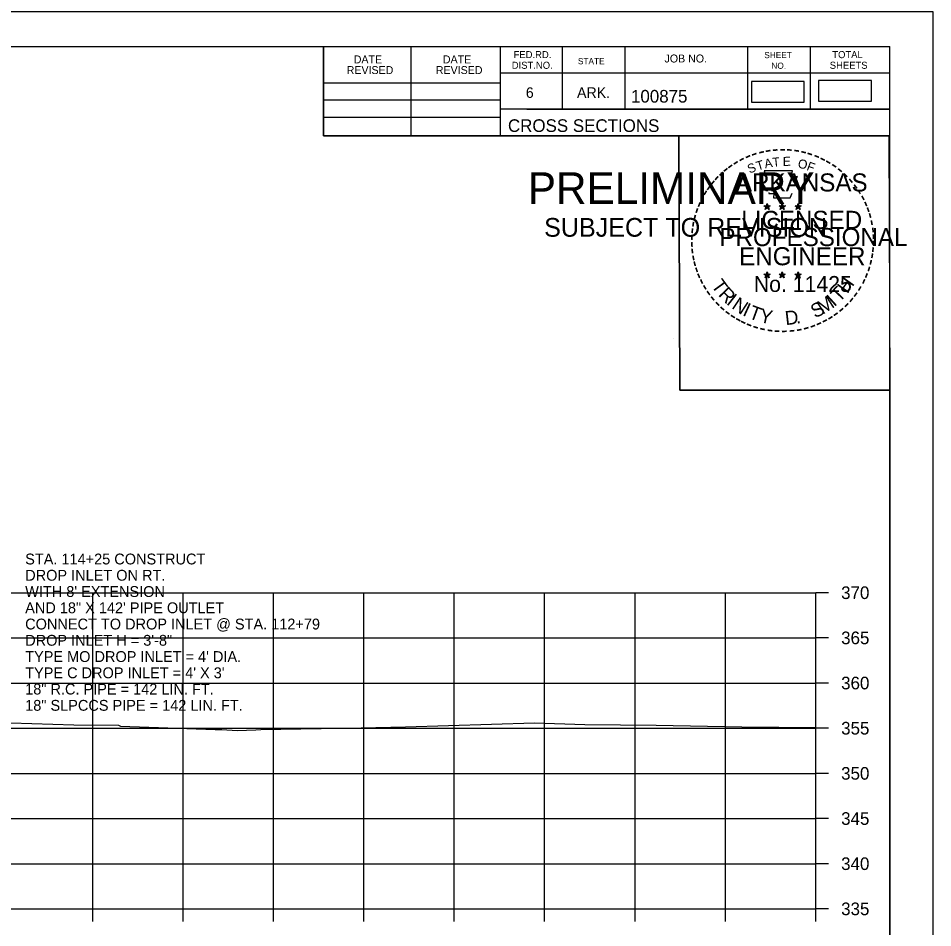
# Model space of a CAD drawing. Extents: x 1368122 to 1710785, y 373130 to 557566.
# Drawn here: x 1368404.5 to 1368505.7, y 375376.4 to 375477 of the extents above; entities that cross this region are included whole.
import ezdxf

# ---------------------------------------------------------------- set-up
doc = ezdxf.new("R2010")
doc.units = 0
for name, color, linetype in [('R_Axis', 7, 'Continuous'), ('R_Axis Annot', 7, 'Continuous'), ('R_Border', 7, 'Continuous'), ('R_Border PE', 7, 'Continuous'), ('R_Border Prem', 7, 'Continuous'), ('R_Drive', 7, 'Continuous'), ('R_Exist Surface', 7, 'Continuous'), ('R_Grid', 7, 'Continuous'), ('R_No Plot', 7, 'Continuous'), ('R_Water Annot', 7, 'Continuous')]:
    doc.layers.add(name, color=color, linetype=linetype)

msp = doc.modelspace()

# ---------------------------------------------------------------- linework, layer by layer
at = {"layer": 'R_Axis'}
for p, q in [((1368492.73, 375378.45), (1368492.73, 375413.45)), ((1368494.13, 375413.45), (1368492.73, 375413.45)), ((1368494.13, 375408.45), (1368492.73, 375408.45)), ((1368494.13, 375403.45), (1368492.73, 375403.45)), ((1368494.13, 375398.45), (1368492.73, 375398.45)), ((1368494.13, 375393.45), (1368492.73, 375393.45)), ((1368494.13, 375388.45), (1368492.73, 375388.45)), ((1368494.13, 375383.45), (1368492.73, 375383.45)), ((1368192.73, 375378.45), (1368492.73, 375378.45)), ((1368412.73, 375377.05), (1368412.73, 375378.45)), ((1368422.73, 375377.05), (1368422.73, 375378.45)), ((1368432.73, 375377.05), (1368432.73, 375378.45)), ((1368442.73, 375377.05), (1368442.73, 375378.45)), ((1368452.73, 375377.05), (1368452.73, 375378.45)), ((1368462.73, 375377.05), (1368462.73, 375378.45)), ((1368472.73, 375377.05), (1368472.73, 375378.45)), ((1368482.73, 375377.05), (1368482.73, 375378.45)), ((1368492.73, 375377.05), (1368492.73, 375378.45)), ((1368494.13, 375378.45), (1368492.73, 375378.45))]:
    msp.add_line(p, q, dxfattribs=at)
at = {"layer": 'R_Border'}
for p, q in [((1368184.73, 375473.91), (1368500.91, 375473.91)), ((1368438.27, 375464.03), (1368438.27, 375473.91)), ((1368447.95, 375464.03), (1368447.95, 375473.91)), ((1368457.81, 375473.91), (1368457.81, 375464.03)), ((1368464.65, 375473.91), (1368464.65, 375466.97)), ((1368471.59, 375473.91), (1368471.59, 375466.97)), ((1368485.17, 375473.91), (1368485.17, 375466.97)), ((1368492.11, 375473.91), (1368492.11, 375466.97)), ((1368500.91, 375268.45), (1368500.91, 375473.91)), ((1368500.91, 375470.97), (1368457.81, 375470.97)), ((1368500.91, 375470.99), (1368500.91, 375470.99)), ((1368438.27, 375469.89), (1368457.81, 375469.89)), ((1368438.27, 375468.03), (1368457.81, 375468.03)), ((1368500.91, 375466.97), (1368457.81, 375466.97)), ((1368460.77, 375466.97), (1368500.91, 375466.97)), ((1368438.27, 375466.09), (1368457.81, 375466.09)), ((1368500.91, 375464.03), (1368438.27, 375464.03))]:
    msp.add_line(p, q, dxfattribs=at)
at = {"layer": 'R_Border PE'}
for p, q in [((1368487.34, 375456.54), (1368487.3, 375456.29)), ((1368487.34, 375456.17), (1368487.34, 375456.54)), ((1368487.34, 375456.54), (1368487.39, 375456.29)), ((1368489.01, 375456.54), (1368488.97, 375456.29)), ((1368489.01, 375456.17), (1368489.01, 375456.54)), ((1368489.01, 375456.54), (1368489.06, 375456.29)), ((1368490.78, 375456.53), (1368490.73, 375456.27)), ((1368490.78, 375456.16), (1368490.78, 375456.53)), ((1368490.78, 375456.53), (1368490.82, 375456.28)), ((1368486.99, 375456.28), (1368487.34, 375456.17)), ((1368486.99, 375456.28), (1368487.25, 375456.24)), ((1368486.99, 375456.28), (1368487.23, 375456.16)), ((1368487.13, 375455.88), (1368487.34, 375456.17)), ((1368487.13, 375455.88), (1368487.25, 375456.12)), ((1368487.13, 375455.88), (1368487.34, 375456.09)), ((1368487.69, 375456.28), (1368487.34, 375456.17)), ((1368487.55, 375455.88), (1368487.34, 375456.17)), ((1368487.55, 375455.88), (1368487.34, 375456.09)), ((1368487.69, 375456.28), (1368487.4, 375456.24)), ((1368487.55, 375455.88), (1368487.42, 375456.17)), ((1368487.69, 375456.28), (1368487.48, 375456.18)), ((1368488.66, 375456.28), (1368489.01, 375456.17)), ((1368488.66, 375456.28), (1368488.92, 375456.24)), ((1368488.66, 375456.28), (1368488.9, 375456.16)), ((1368488.8, 375455.88), (1368489.01, 375456.17)), ((1368488.8, 375455.88), (1368488.92, 375456.12)), ((1368488.8, 375455.88), (1368489.01, 375456.09)), ((1368489.36, 375456.28), (1368489.01, 375456.17)), ((1368489.22, 375455.88), (1368489.01, 375456.17)), ((1368489.22, 375455.88), (1368489.01, 375456.09)), ((1368489.36, 375456.28), (1368489.07, 375456.24)), ((1368489.22, 375455.88), (1368489.09, 375456.17)), ((1368489.36, 375456.28), (1368489.15, 375456.18)), ((1368490.43, 375456.27), (1368490.78, 375456.16)), ((1368490.43, 375456.27), (1368490.68, 375456.23)), ((1368490.43, 375456.27), (1368490.66, 375456.15)), ((1368490.56, 375455.86), (1368490.78, 375456.16)), ((1368490.56, 375455.86), (1368490.69, 375456.11)), ((1368490.56, 375455.86), (1368490.77, 375456.08)), ((1368490.99, 375455.86), (1368490.77, 375456.08)), ((1368491.12, 375456.27), (1368490.78, 375456.16)), ((1368490.99, 375455.86), (1368490.78, 375456.16)), ((1368491.12, 375456.27), (1368490.84, 375456.22)), ((1368490.99, 375455.86), (1368490.85, 375456.16)), ((1368491.12, 375456.27), (1368490.92, 375456.17)), ((1368486.99, 375448.71), (1368487.34, 375448.6)), ((1368486.99, 375448.71), (1368487.24, 375448.67)), ((1368486.99, 375448.71), (1368487.23, 375448.59)), ((1368487.12, 375448.3), (1368487.34, 375448.6)), ((1368487.12, 375448.3), (1368487.25, 375448.55)), ((1368487.12, 375448.3), (1368487.34, 375448.52)), ((1368487.34, 375448.97), (1368487.3, 375448.71)), ((1368487.34, 375448.6), (1368487.34, 375448.97)), ((1368487.34, 375448.97), (1368487.39, 375448.72)), ((1368487.68, 375448.71), (1368487.34, 375448.6)), ((1368487.55, 375448.3), (1368487.34, 375448.6)), ((1368487.55, 375448.3), (1368487.34, 375448.52)), ((1368487.68, 375448.71), (1368487.4, 375448.66)), ((1368487.55, 375448.3), (1368487.41, 375448.59)), ((1368487.68, 375448.71), (1368487.48, 375448.61)), ((1368488.66, 375448.71), (1368489.01, 375448.6)), ((1368488.66, 375448.71), (1368488.91, 375448.67)), ((1368488.66, 375448.71), (1368488.89, 375448.59)), ((1368488.79, 375448.3), (1368489.01, 375448.6)), ((1368488.79, 375448.3), (1368488.92, 375448.55)), ((1368488.79, 375448.3), (1368489, 375448.52)), ((1368489.01, 375448.97), (1368488.97, 375448.71)), ((1368489.22, 375448.3), (1368489, 375448.52)), ((1368489.01, 375448.6), (1368489.01, 375448.97)), ((1368489.01, 375448.97), (1368489.06, 375448.72)), ((1368489.35, 375448.71), (1368489.01, 375448.6)), ((1368489.22, 375448.3), (1368489.01, 375448.6)), ((1368489.35, 375448.71), (1368489.07, 375448.66)), ((1368489.22, 375448.3), (1368489.08, 375448.59)), ((1368489.35, 375448.71), (1368489.15, 375448.61)), ((1368490.42, 375448.7), (1368490.77, 375448.59)), ((1368490.42, 375448.7), (1368490.68, 375448.66)), ((1368490.42, 375448.7), (1368490.66, 375448.58)), ((1368490.56, 375448.29), (1368490.77, 375448.59)), ((1368490.56, 375448.29), (1368490.68, 375448.54)), ((1368490.56, 375448.29), (1368490.77, 375448.51)), ((1368490.77, 375448.96), (1368490.73, 375448.7)), ((1368490.77, 375448.59), (1368490.77, 375448.96)), ((1368490.77, 375448.96), (1368490.82, 375448.71)), ((1368491.12, 375448.7), (1368490.77, 375448.59)), ((1368490.99, 375448.29), (1368490.77, 375448.59)), ((1368490.99, 375448.29), (1368490.77, 375448.51)), ((1368491.12, 375448.7), (1368490.83, 375448.65)), ((1368490.99, 375448.29), (1368490.85, 375448.58)), ((1368491.12, 375448.7), (1368490.92, 375448.6))]:
    msp.add_line(p, q, dxfattribs=at)
for points in [[(1368487.03, 375460.16), (1368487.3, 375459.34)], [(1368490.54, 375459.24), (1368490.69, 375459.52), (1368490, 375459.5), (1368490.15, 375460.16), (1368487.03, 375460.16)], [(1368487.53, 375457.74), (1368487.53, 375457.65), (1368488.09, 375457.63), (1368488.03, 375457.16), (1368489.9, 375457.16), (1368490.11, 375457.7)], [(1368487.34, 375456.54), (1368487.55, 375455.88), (1368486.99, 375456.28), (1368487.69, 375456.28), (1368487.13, 375455.88), (1368487.34, 375456.54)], [(1368489.01, 375456.54), (1368489.22, 375455.88), (1368488.66, 375456.28), (1368489.36, 375456.28), (1368488.8, 375455.88), (1368489.01, 375456.54)], [(1368490.78, 375456.53), (1368490.99, 375455.86), (1368490.43, 375456.27), (1368491.12, 375456.27), (1368490.56, 375455.86), (1368490.78, 375456.53)], [(1368487.34, 375448.97), (1368487.55, 375448.3), (1368486.99, 375448.71), (1368487.68, 375448.71), (1368487.12, 375448.3), (1368487.34, 375448.97)], [(1368489.01, 375448.97), (1368489.22, 375448.3), (1368488.66, 375448.71), (1368489.35, 375448.71), (1368488.79, 375448.3), (1368489.01, 375448.97)], [(1368490.77, 375448.96), (1368490.99, 375448.29), (1368490.42, 375448.7), (1368491.12, 375448.7), (1368490.56, 375448.29), (1368490.77, 375448.96)]]:
    msp.add_lwpolyline(points, dxfattribs=at)
for centre, radius in [((1368487.34, 375456.17), 0.172), ((1368489.01, 375456.17), 0.172), ((1368487.34, 375456.17), 0.145), ((1368487.34, 375456.17), 0.116), ((1368487.34, 375456.17), 0.0991), ((1368487.34, 375456.17), 0.0747), ((1368487.34, 375456.17), 0.0495), ((1368487.34, 375456.17), 0.0296), ((1368489.01, 375456.17), 0.145), ((1368489.01, 375456.17), 0.116), ((1368489.01, 375456.17), 0.0991), ((1368489.01, 375456.17), 0.0747), ((1368489.01, 375456.17), 0.0495), ((1368489.01, 375456.17), 0.0296), ((1368490.77, 375456.16), 0.172), ((1368490.77, 375456.16), 0.145), ((1368490.77, 375456.16), 0.116), ((1368490.77, 375456.16), 0.0991), ((1368490.77, 375456.16), 0.0747), ((1368490.77, 375456.16), 0.0495), ((1368490.77, 375456.16), 0.0296), ((1368487.34, 375448.6), 0.172), ((1368487.34, 375448.6), 0.145), ((1368487.34, 375448.6), 0.116), ((1368487.34, 375448.6), 0.0991), ((1368487.34, 375448.6), 0.0747), ((1368487.34, 375448.6), 0.0495), ((1368487.34, 375448.6), 0.0296), ((1368489.01, 375448.6), 0.172), ((1368489.01, 375448.6), 0.145), ((1368489.01, 375448.6), 0.116), ((1368489.01, 375448.6), 0.0991), ((1368489.01, 375448.6), 0.0747), ((1368489.01, 375448.6), 0.0495), ((1368489.01, 375448.6), 0.0296), ((1368490.77, 375448.59), 0.172), ((1368490.77, 375448.59), 0.145), ((1368490.77, 375448.59), 0.116), ((1368490.77, 375448.59), 0.0991), ((1368490.77, 375448.59), 0.0747), ((1368490.77, 375448.59), 0.0495), ((1368490.77, 375448.59), 0.0296)]:
    msp.add_circle(centre, radius, dxfattribs=at)
at = {"layer": 'R_Drive'}
for points in [[(1368485.6, 375467.74), (1368491.44, 375467.74), (1368491.44, 375470.05), (1368485.6, 375470.05)], [(1368493.04, 375467.85), (1368498.87, 375467.85), (1368498.87, 375470.16), (1368493.04, 375470.16)]]:
    msp.add_lwpolyline(points, close=True, dxfattribs=at)
at = {"layer": 'R_Exist Surface'}
msp.add_lwpolyline([(1368396.65, 375399.28), (1368410.66, 375398.82), (1368415.6, 375398.79), (1368415.8, 375398.68), (1368426.26, 375398.31), (1368427.03, 375398.3), (1368428.72, 375398.21), (1368430.76, 375398.28), (1368431.32, 375398.29), (1368442.44, 375398.5), (1368447.33, 375398.59), (1368461.59, 375399.06), (1368467.17, 375398.86), (1368475.08, 375398.79), (1368484.53, 375398.61), (1368492.73, 375398.54)], dxfattribs=at)
at = {"layer": 'R_Grid'}
for p, q in [((1368192.73, 375413.45), (1368492.73, 375413.45)), ((1368412.73, 375378.45), (1368412.73, 375413.45)), ((1368422.73, 375378.45), (1368422.73, 375413.45)), ((1368432.73, 375378.45), (1368432.73, 375413.45)), ((1368442.73, 375378.45), (1368442.73, 375413.45)), ((1368452.73, 375378.45), (1368452.73, 375413.45)), ((1368462.73, 375378.45), (1368462.73, 375413.45)), ((1368472.73, 375378.45), (1368472.73, 375413.45)), ((1368482.73, 375378.45), (1368482.73, 375413.45)), ((1368492.73, 375378.45), (1368492.73, 375413.45)), ((1368192.73, 375408.45), (1368492.73, 375408.45)), ((1368192.73, 375403.45), (1368492.73, 375403.45)), ((1368192.73, 375398.45), (1368492.73, 375398.45)), ((1368192.73, 375393.45), (1368492.73, 375393.45)), ((1368192.73, 375388.45), (1368492.73, 375388.45)), ((1368192.73, 375383.45), (1368492.73, 375383.45)), ((1368192.73, 375378.45), (1368492.73, 375378.45))]:
    msp.add_line(p, q, dxfattribs=at)
at = {"layer": 'R_No Plot'}
msp.add_line((1368476.94, 375441.57), (1368476.94, 375441.57), dxfattribs=at)
for points in [[(1368172.32, 375477.8), (1368505.66, 375477.8), (1368505.66, 375264.47), (1368172.32, 375264.47)], [(1368418.65, 375473.91), (1368438.27, 375473.91), (1368438.27, 375464.03), (1368454.38, 375464.03), (1368477.58, 375464.03), (1368477.7, 375435.87), (1368500.91, 375435.87), (1368500.91, 375268.45), (1368184.73, 375268.45), (1368184.73, 375473.91)], [(1368477.58, 375464.03), (1368500.79, 375464.03), (1368500.91, 375435.87), (1368477.7, 375435.87)]]:
    msp.add_lwpolyline(points, close=True, dxfattribs=at)

# ---------------------------------------------------------------- texts
at = {"layer": 'R_Axis Annot'}
for s, p in [('370', (1368495.53, 375412.75)), ('365', (1368495.53, 375407.75)), ('360', (1368495.53, 375402.75)), ('355', (1368495.53, 375397.75)), ('350', (1368495.53, 375392.75)), ('345', (1368495.53, 375387.75)), ('340', (1368495.53, 375382.75)), ('335', (1368495.53, 375377.75))]:
    msp.add_text(s, height=1.4, dxfattribs=at).set_placement(p)
at = {"layer": 'R_Border'}
for s, height, p in [('DATE', 0.879, (1368441.61, 375472.05)), ('DATE', 0.879, (1368451.47, 375472.05)), ('FED.RD.', 0.782, (1368459.29, 375472.63)), ('STATE', 0.684, (1368466.41, 375471.95)), ('JOB NO.', 0.879, (1368475.99, 375472.15)), ('SHEET', 0.684, (1368487.03, 375472.63)), ('TOTAL', 0.782, (1368494.55, 375472.63)), ('REVISED', 0.879, (1368440.83, 375470.87)), ('REVISED', 0.879, (1368450.69, 375470.87)), ('DIST.NO.', 0.782, (1368459.09, 375471.45)), ('NO.', 0.684, (1368487.81, 375471.45)), ('SHEETS', 0.782, (1368494.27, 375471.45)), ('6', 1.17, (1368460.65, 375468.23)), ('ARK.', 1.172, (1368466.31, 375468.23)), ('100875', 1.4, (1368472.28, 375467.71)), ('CROSS SECTIONS', 1.4, (1368458.67, 375464.46))]:
    msp.add_text(s, height=height, rotation=360, dxfattribs=at).set_placement(p)
at = {"layer": 'R_Border PE'}
for s, height, rotation, p in [('-', 1.6, 10.2193, (1368487.21, 375461.69)), ('-', 1.6, 5.8968, (1368487.94, 375461.8)), ('-', 1.6, 0.1862, (1368488.71, 375461.87)), ('-', 1.6, 357.743, (1368489.43, 375461.86)), ('-', 1.6, 352.1617, (1368490.18, 375461.81)), ('-', 1.6, 28.7918, (1368484.51, 375460.7)), ('-', 1.6, 24.3072, (1368485.15, 375461.02)), ('-', 1.6, 19.1761, (1368485.78, 375461.29)), ('-', 1.6, 13.6301, (1368486.53, 375461.53)), ('A', 1, 11.2132, (1368487.13, 375460.42)), ('T', 1, 6.0228, (1368487.98, 375460.59)), ('E', 1, 0.8323, (1368489.08, 375460.7)), ('O', 1, 350.4515, (1368490.69, 375460.49)), ('-', 1.6, 347.2049, (1368490.9, 375461.69)), ('-', 1.6, 342.3362, (1368491.53, 375461.54)), ('-', 1.6, 337.8551, (1368492.27, 375461.31)), ('-', 1.6, 334.1211, (1368492.9, 375461.04)), ('-', 1.6, 38.9507, (1368482.86, 375459.56)), ('-', 1.6, 36.2317, (1368483.34, 375459.94)), ('-', 1.6, 34.0636, (1368483.92, 375460.33)), ('S', 1, 21.594, (1368485.39, 375459.84)), ('T', 1, 16.4036, (1368486.3, 375460.17)), ('F', 1, 340.0707, (1368491.64, 375460.26)), ('-', 1.6, 329.6409, (1368493.48, 375460.76)), ('-', 1.6, 325.8627, (1368494.12, 375460.4)), ('-', 1.6, 320.5297, (1368494.73, 375459.97)), ('-', 1.6, 48.423, (1368481.98, 375458.67)), ('-', 1.6, 42.9622, (1368482.43, 375459.14)), ('ARKANSAS', 2, 360, (1368483.89, 375457.87)), ('-', 1.6, 315.5786, (1368495.33, 375459.48)), ('-', 1.6, 54.2325, (1368481.17, 375457.61)), ('-', 1.6, 50.6142, (1368481.58, 375458.18)), ('-', 1.6, 309.8797, (1368495.9, 375458.93)), ('-', 1.6, 306.6522, (1368496.42, 375458.33)), ('-', 1.6, 58.0706, (1368480.84, 375457.09)), ('-', 1.4, 303.6753, (1368496.91, 375457.76)), ('-', 1.6, 299.6684, (1368497.23, 375457.16)), ('-', 1.6, 67.7743, (1368480.27, 375455.86)), ('-', 1.6, 62.8713, (1368480.53, 375456.47)), ('-', 1.6, 294.6628, (1368497.55, 375456.55)), ('-', 1.6, 72.3945, (1368480.05, 375455.23)), ('LICENSED', 2, 360, (1368484.48, 375453.73)), ('DWB', 0.01, 360, (1368487.33, 375456.17)), ('DWB', 0.01, 360, (1368489, 375456.17)), ('DWB', 0.01, 360, (1368490.76, 375456.16)), ('-', 1.6, 290.5728, (1368497.81, 375455.97)), ('-', 1.6, 285.1233, (1368498.04, 375455.39)), ('-', 1.6, 81.2013, (1368479.72, 375453.8)), ('-', 1.6, 75.461, (1368479.85, 375454.52)), ('-', 1.6, 280.5493, (1368498.24, 375454.65)), ('-', 1.6, 85.1863, (1368479.65, 375453.11)), ('PROFESSIONAL', 2, 360, (1368482.06, 375451.82)), ('-', 1.6, 276.5962, (1368498.4, 375453.88)), ('-', 1.6, 89.0622, (1368479.62, 375452.41)), ('-', 1.6, 274.3301, (1368498.46, 375453.16)), ('-', 1.6, 269.9407, (1368498.5, 375452.52)), ('-', 1.6, 94.1959, (1368479.66, 375451.69)), ('-', 1.6, 98.9479, (1368479.73, 375451.02)), ('ENGINEER', 2, 360, (1368484.25, 375449.7)), ('-', 1.6, 263.5172, (1368498.48, 375451.86)), ('-', 1.6, 101.7149, (1368479.86, 375450.29)), ('-', 1.6, 255.7626, (1368498.3, 375450.53)), ('-', 1.6, 260.9953, (1368498.41, 375451.2)), ('-', 1.6, 105.4578, (1368480.02, 375449.69)), ('-', 1.6, 109.0874, (1368480.24, 375449.06)), ('-', 1.6, 252.8681, (1368498.12, 375449.81)), ('-', 1.6, 114.0643, (1368480.49, 375448.46)), ('T', 1.54, 306.0406, (1368481.1, 375447.44)), ('No. 11425', 1.757, 360, (1368485.87, 375446.75)), ('DWB', 0.01, 360, (1368487.32, 375448.6)), ('DWB', 0.01, 360, (1368488.99, 375448.6)), ('DWB', 0.01, 360, (1368490.76, 375448.59)), ('H', 1.54, 54.6088, (1368496.22, 375446.47)), ('-', 1.6, 247.8887, (1368497.89, 375449.13)), ('-', 1.6, 115.7289, (1368480.8, 375447.85)), ('-', 1.6, 120.4471, (1368481.16, 375447.26)), ('R', 1.54, 314.005, (1368481.86, 375446.39)), ('T', 1.54, 46.6444, (1368495.33, 375445.53)), ('-', 1.6, 239.0712, (1368497.24, 375447.75)), ('-', 1.6, 244.6197, (1368497.63, 375448.5)), ('-', 1.6, 125.8934, (1368481.56, 375446.7)), ('-', 1.6, 130.7181, (1368482.02, 375446.15)), ('I', 1.54, 321.9694, (1368482.76, 375445.46)), ('M', 1.54, 32.6563, (1368493.48, 375444.21)), ('I', 1.54, 42.1136, (1368494.77, 375445.05)), ('-', 1.6, 233.8452, (1368496.84, 375447.1)), ('-', 1.6, 134.2238, (1368482.54, 375445.6)), ('N', 1.54, 326.5002, (1368483.33, 375444.99)), ('I', 1.54, 335.3603, (1368484.54, 375444.2)), ('T', 1.54, 339.8912, (1368485.2, 375443.87)), ('S', 1.54, 26.9312, (1368492.64, 375443.8)), ('-', 1.6, 225.7653, (1368495.93, 375445.97)), ('-', 1.6, 231.2538, (1368496.41, 375446.53)), ('-', 1.6, 138.9338, (1368483.06, 375445.14)), ('-', 1.6, 144.6463, (1368483.62, 375444.73)), ('-', 1.6, 148.0898, (1368484.18, 375444.36)), ('Y', 1.54, 347.8556, (1368486.41, 375443.43)), ('D', 1.54, 6.3969, (1368489.4, 375443.07)), ('-', 1.6, 215.7363, (1368494.86, 375444.99)), ('-', 1.6, 221.0851, (1368495.41, 375445.46)), ('-', 1.6, 151.5704, (1368484.76, 375444.04)), ('-', 1.6, 154.6002, (1368485.28, 375443.79)), ('-', 1.6, 158.5612, (1368485.9, 375443.54)), ('.', 1.54, 13.7642, (1368490.59, 375443.2)), ('-', 1.6, 204.2516, (1368493.14, 375443.94)), ('-', 1.6, 207.3568, (1368493.76, 375444.26)), ('-', 1.6, 212.2491, (1368494.32, 375444.6)), ('-', 1.6, 162.7983, (1368486.59, 375443.32)), ('-', 1.6, 167.5555, (1368487.31, 375443.16)), ('-', 1.6, 173.1155, (1368488.08, 375443.05)), ('-', 1.6, 176.5183, (1368488.83, 375443)), ('-', 1.6, 181.5918, (1368489.57, 375443.01)), ('-', 1.6, 185.8167, (1368490.38, 375443.09)), ('-', 1.6, 191.2858, (1368491.12, 375443.22)), ('-', 1.6, 195.4743, (1368491.84, 375443.42)), ('-', 1.6, 200.7184, (1368492.52, 375443.66))]:
    msp.add_text(s, height=height, rotation=rotation, dxfattribs=at).set_placement(p)
at = {"layer": 'R_Border Prem'}
for s, height, p in [('PRELIMINARY', 3.5, (1368460.86, 375456.49)), ('DWB', 0.01, (1368461.61, 375458.34)), ('SUBJECT TO REVISION', 2.0751, (1368462.67, 375452.86))]:
    msp.add_text(s, height=height, rotation=360, dxfattribs=at).set_placement(p)
at = {"layer": 'R_Water Annot'}
for s, p in [('STA. 114+25 CONSTRUCT', (1368405.26, 375416.58)), ('DROP INLET ON RT.', (1368405.26, 375414.78)), ("WITH 8' EXTENSION", (1368405.26, 375412.98)), ('AND 18" X 142\' PIPE OUTLET', (1368405.26, 375411.18)), ('CONNECT TO DROP INLET @ STA. 112+79', (1368405.26, 375409.38)), ('DROP INLET H = 3\'-8"', (1368405.26, 375407.58)), ("TYPE MO DROP INLET = 4' DIA.", (1368405.26, 375405.78)), ("TYPE C DROP INLET = 4' X 3'", (1368405.26, 375403.98)), ('18" R.C. PIPE = 142 LIN. FT.', (1368405.26, 375402.18)), ('18" SLPCCS PIPE = 142 LIN. FT.', (1368405.26, 375400.38))]:
    msp.add_text(s, height=1.2, dxfattribs=at).set_placement(p)

doc.saveas('drawing.dxf')
